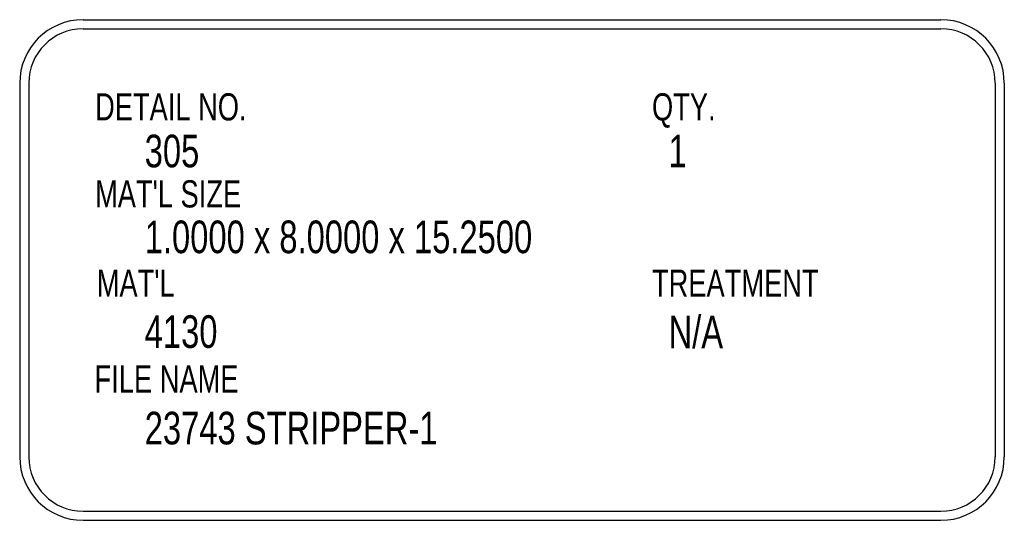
# Model space of a CAD drawing. Header units: inches. Extents: x 1802 to 2468, y -253 to -72.
# Tile 485 of 570: x 2308.62 to 2311.34, y -147.75 to -146.37. Entities that reach past the tile are written whole.
import ezdxf

# ---------------------------------------------------------------- set-up
doc = ezdxf.new("R2010")
doc.units = ezdxf.units.IN
doc.header["$LTSCALE"] = 0.5
doc.header["$MEASUREMENT"] = 0
doc.layers.add('SID-M-D', color=42, linetype='Continuous')
doc.layers.add('SID-M-M', color=233, linetype='Continuous')
doc.styles.add('SLDTEXTSTYLE0', font='TXT', dxfattribs={"width": 0.5957446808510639})

msp = doc.modelspace()

# ---------------------------------------------------------------- linework, layer by layer
at = {"layer": 'SID-M-M'}
for p, q in [((2308.79867296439, -146.3680771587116), (2311.164657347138, -146.3680771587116)), ((2308.79867296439, -146.3930771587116), (2311.164657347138, -146.3930771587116)), ((2308.62367296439, -146.5430771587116), (2308.62367296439, -147.5735987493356)), ((2308.64867296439, -146.5430771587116), (2308.64867296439, -147.5735987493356)), ((2311.314657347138, -146.5430771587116), (2311.314657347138, -147.5735987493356)), ((2311.339657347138, -146.5430771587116), (2311.339657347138, -147.5735987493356)), ((2308.79867296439, -147.7235987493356), (2311.164657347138, -147.7235987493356)), ((2308.79867296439, -147.7485987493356), (2311.164657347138, -147.7485987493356))]:
    msp.add_line(p, q, dxfattribs=at)
for centre, radius, start, end in [((2308.79867296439, -146.5430771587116), 0.1750000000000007, 90, 180), ((2311.164657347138, -146.5430771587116), 0.1750000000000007, 0, 90), ((2308.79867296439, -146.5430771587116), 0.1500000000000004, 90, 180), ((2311.164657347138, -146.5430771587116), 0.1500000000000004, 0, 90), ((2308.79867296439, -147.5735987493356), 0.1750000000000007, 180, 270), ((2308.79867296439, -147.5735987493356), 0.1499999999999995, 180, 270), ((2311.164657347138, -147.5735987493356), 0.1499999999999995, 270, 0), ((2311.164657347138, -147.5735987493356), 0.1749999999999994, 270, 0)]:
    msp.add_arc(centre, radius, start, end, dxfattribs=at)

# ---------------------------------------------------------------- texts
at = {"layer": 'SID-M-D', "style": 'SLDTEXTSTYLE0'}
for s, height, width, p in [('DETAIL NO.', 0.075, 0.75, (2308.831551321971, -146.6458711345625)), ('QTY.', 0.075, 0.75, (2310.36779266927, -146.6458711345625)), ('305', 0.09, 0.7500000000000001, (2308.968492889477, -146.7751506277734)), ('1', 0.09, 0.7500000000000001, (2310.413521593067, -146.7751506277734)), ("MAT'L SIZE", 0.075, 0.75, (2308.831551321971, -146.8859789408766)), ('1.0000 x 8.0000 x 15.2500', 0.09, 0.7500000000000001, (2308.968492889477, -147.0119555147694)), ("MAT'L", 0.075, 0.75, (2308.836182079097, -147.1321482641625)), ('TREATMENT', 0.075, 0.75, (2310.36779266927, -147.1321482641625)), ('N/A', 0.09, 0.7500000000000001, (2310.413521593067, -147.2742664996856)), ('4130', 0.09, 0.7500000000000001, (2308.968492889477, -147.2731922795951)), ('FILE NAME', 0.075, 0.75, (2308.830256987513, -147.3962759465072)), ('23743 STRIPPER-1', 0.09, 0.7500000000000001, (2308.968492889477, -147.5392933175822))]:
    msp.add_text(s, height=height, dxfattribs=dict(at, width=width)).set_placement(p)

doc.saveas('drawing.dxf')
